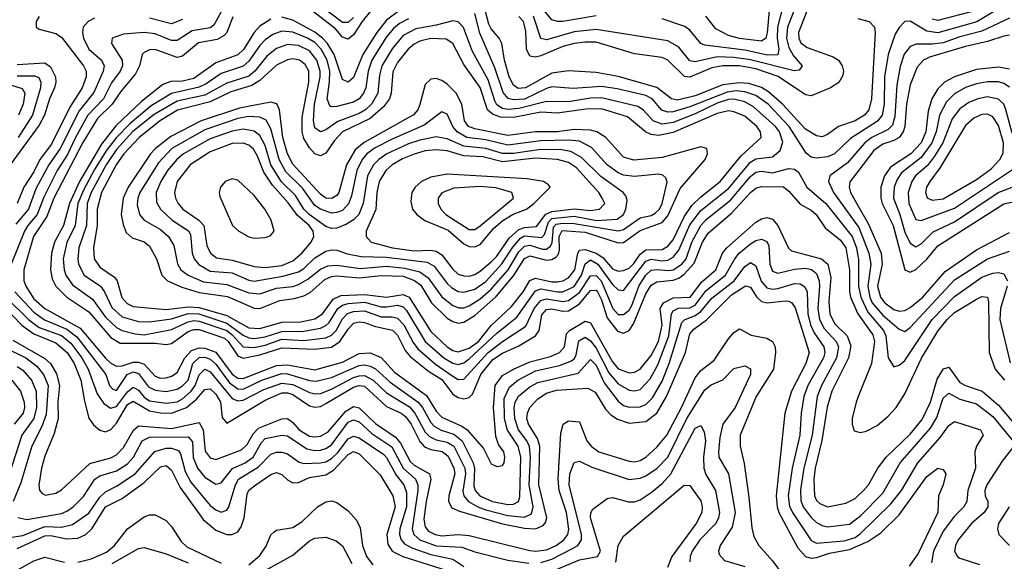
# Model space of a CAD drawing. Header units: inches. Extents: x 501365 to 657855, y 482276 to 547543.
# Tile 324 of 656: x 606959 to 610531, y 487573 to 489537. Entities that reach past the tile are written whole.
import ezdxf

# ---------------------------------------------------------------- set-up
doc = ezdxf.new("R2010")
doc.units = ezdxf.units.IN
doc.header["$MEASUREMENT"] = 0
doc.layers.add('A6408', color=7, linetype='Continuous')
doc.layers.add('A6418', color=7, linetype='Continuous')

msp = doc.modelspace()

# ---------------------------------------------------------------- linework, layer by layer
at = {"layer": 'A6408', "color": 5}
for points, elevation in [([(610000, 489175.7), (609990, 489169.7), (609930, 489149.9), (609890, 489120.4), (609870, 489112.5), (609850, 489115.1), (609810, 489139.7), (609726.7, 489230), (609675.7, 489275.7), (609650, 489291), (609604.9, 489304.9), (609570, 489308), (609510, 489301.1), (609410, 489260.1), (609345.4, 489245.4), (609323.6, 489250), (609270, 489290.6), (609130, 489330.9), (609050, 489344.8), (608950, 489351.3), (608890, 489342.6), (608794.2, 489290), (608767.8, 489287.8), (608750, 489299.9), (608735, 489330), (608718.2, 489390), (608708.7, 489450), (608698.9, 489470), (608670, 489503.3), (608660.9, 489520.9), (608631.6, 489631.6)], 2520), ([(607703.5, 489590), (607663.3, 489516.7), (607650, 489507.7), (607584.1, 489495.9), (607530, 489461.9), (607510, 489461.2), (607450, 489485.4), (607410, 489490.2), (607335.7, 489484.3), (607294.4, 489470), (607292.2, 489450), (607330.7, 489390), (607331.9, 489370), (607323.8, 489350), (607292.4, 489307.6), (607262.5, 489250), (607206.5, 489190), (607160.8, 489110), (607132.1, 489047.9), (607094.8, 488990), (607046.7, 488893.3), (607022.7, 488830), (606987.7, 488790), (606976.1, 488770), (606928.1, 488650)], 2460), ([(608267.1, 489612.9), (608200.9, 489530), (608170, 489481.7), (608150, 489465.6), (608130, 489473.1), (608104, 489504), (608024.9, 489564.9)], 2480), ([(608170, 489544.6), (608150, 489526.6), (608130, 489527.2), (608060, 489580)], 2460), ([(609823.1, 489590), (609784.4, 489490), (609785.5, 489470), (609793.3, 489453.3), (609816, 489436), (609910, 489402.6), (609929.5, 489390), (609943.3, 489370), (609948, 489350), (609945.5, 489334.5), (609930.9, 489309.1), (609900.2, 489290), (609830, 489260.5), (609810, 489264.2), (609711.1, 489331.1), (609630, 489358.1), (609570, 489369.4), (609510, 489369.5), (609470, 489361.9), (609390, 489328.4), (609371.1, 489331.1), (609310, 489389.5), (609290, 489399.4), (609190, 489412.9), (609050, 489455), (609010, 489455.9), (608970, 489450.6), (608930, 489439.6), (608850, 489406.2), (608830, 489401), (608810, 489404.4), (608797.6, 489430), (608795.1, 489495.1), (608786.3, 489530), (608770, 489547.8)], 2480), ([(609776.2, 489590), (609744.7, 489510), (609741.5, 489470), (609750, 489435.4), (609765.8, 489405.8), (609798, 489370), (609786.8, 489353.2), (609768.8, 489351.2), (609610.8, 489390.8), (609550, 489400.3), (609490, 489401.9), (609410, 489384), (609390, 489387.4), (609350, 489437.6), (609310, 489459.6), (609050, 489501.5), (608970, 489492.7), (608870, 489463.7), (608850, 489468.1), (608823.5, 489550)], 2460), ([(609050, 489551.3), (608930, 489530.2), (608909.6, 489529.7), (608890, 489536.7), (608846.1, 489590)], 2440), ([(609728.6, 489590), (609708.2, 489510), (609707.6, 489470), (609713.7, 489430), (609710, 489409.4), (609671.7, 489408.3), (609590, 489426), (609444.8, 489444.8), (609430, 489450.4), (609390, 489498.3), (609371.7, 489511.7), (609290, 489539.9)], 2440), ([(607030, 489548.4), (607018, 489530), (607019.1, 489510), (607030, 489502.2), (607090, 489486.7), (607110, 489472.9), (607190.8, 489370), (607200.4, 489350), (607199.9, 489330), (607185.4, 489290), (607140.1, 489219.9), (607074.2, 489085.8), (607031.7, 489030), (607010, 488984.8), (606973.2, 488930), (606949.1, 488870)], 2420), ([(607732.5, 489547.5), (607710.8, 489490), (607700.8, 489479.2), (607674.7, 489465.3), (607607.2, 489452.8), (607550, 489404.4), (607530, 489399.8), (607450, 489429), (607430, 489428), (607410, 489417.9), (607403.4, 489410), (607393.2, 489370), (607379.4, 489340.6), (607324.8, 489275.2), (607294.1, 489230), (607241.2, 489178.9), (607188.3, 489091.8), (607083.1, 488890), (607057.2, 488822.8), (607008.6, 488750), (606973.3, 488630), (606974.2, 488590), (606980.8, 488570), (607010, 488525.1), (607050, 488489.4), (607177.7, 488417.7), (607270, 488308.8), (607290, 488291), (607310, 488280.5), (607330, 488282.1), (607370, 488295), (607390, 488295.1), (607410, 488287.2), (607450, 488244.1), (607470, 488236.9), (607490, 488238.2), (607510, 488243.6), (607530, 488256.8), (607557.9, 488310), (607582.6, 488337.4), (607610, 488347.3), (607630, 488345.9), (607670, 488331.5), (607730, 488250.8), (607750, 488237.1), (607770, 488235.1), (607890, 488282.6), (607930, 488284.6), (608030, 488267), (608130, 488294.4), (608190, 488326.1), (608230, 488329.1), (608270, 488312.3), (608318.7, 488258.7), (608434.5, 488174.5), (608470, 488116.9), (608490, 488094.8), (608562.9, 488062.9), (608581.8, 488050), (608641.6, 487981.6), (608670, 487925.8), (608690, 487916.1), (608710, 487919.6), (608716.8, 487930), (608719.1, 487950), (608715, 487970), (608695.8, 487995.8), (608685.8, 488025.8), (608677.9, 488130), (608684.3, 488210), (608710, 488246.2), (608750, 488269.8), (608810, 488295.7), (608885, 488315), (608917.9, 488330), (608935.4, 488350), (608942.3, 488397.7), (608953.5, 488410), (609010, 488443.6), (609030, 488436.9), (609110, 488295.9), (609130, 488270.4), (609170, 488256.6), (609190, 488258.5), (609210, 488269.7), (609250, 488318.8), (609276.7, 488370), (609289.6, 488429.6), (609282.8, 488490), (609294.2, 488510), (609330, 488528), (609391.6, 488530), (609433.8, 488586.2), (609484.5, 488630), (609509.2, 488690), (609525.1, 488710), (609630, 488802.5), (609650, 488814.4), (609670, 488819.5), (609690, 488813.4), (609709.7, 488790), (609747.9, 488707.9), (609758.7, 488698.7), (609867.5, 488670), (609890.4, 488650.4), (609901.5, 488601.5), (609894.9, 488514.9), (609897.9, 488470), (609915.3, 488435.3), (609960.7, 488390), (609974.4, 488354.4), (609965.8, 488310), (609905.3, 488190), (609888.4, 488131.6), (609869.4, 488010.6), (609845.2, 487910), (609839.9, 487870), (609842.7, 487810), (609850, 487793.6), (609862.1, 487782.1), (609890, 487769.7), (609956.8, 487783.2), (609990, 487801), (610000, 487810.4)], 2480), ([(608336.9, 489570), (608290, 489535), (608255, 489490), (608204.2, 489410), (608170, 489327), (608150, 489309.9), (608130, 489320.2), (608099.2, 489410), (608075.3, 489450), (608057, 489470), (608030, 489491.3), (607950, 489534.8), (607910, 489545.9)], 2520), ([(610000, 489123.1), (609973.6, 489106.4), (609914.8, 489050), (609890, 489039.5), (609850, 489034.9), (609830, 489038.5), (609812.8, 489052.8), (609750.2, 489150), (609674.9, 489230), (609630, 489261.6), (609590, 489275.8), (609558.4, 489278.4), (609525.4, 489274.5), (609390, 489220.9), (609330, 489202.1), (609310, 489201), (609288.8, 489208.8), (609253.4, 489250), (609230, 489261.6), (609126.4, 489286.4), (609070, 489294.8), (608966.8, 489286.8), (608890, 489293), (608870, 489287.5), (608790, 489248.3), (608750, 489246), (608730.9, 489250.9), (608712.9, 489272.9), (608682.6, 489362.6), (608627.7, 489487.7), (608610, 489558.9)], 2540), ([(609677.9, 489570), (609671.3, 489488.7), (609665.8, 489470), (609650, 489459.3), (609570, 489468.6), (609530, 489479.7), (609484.1, 489504.1), (609447.8, 489550)], 2420), ([(607230, 489541.8), (607206.7, 489530), (607189.6, 489510), (607186.2, 489490), (607190.1, 489470), (607210.1, 489430), (607255.7, 489390), (607265.1, 489370), (607261.1, 489350), (607227.5, 489272.5), (607174.3, 489205.7), (607105.7, 489070), (607064.5, 489010), (607017.1, 488922.9), (606990.7, 488850), (606945.1, 488794.9)], 2440), ([(607870, 489538.6), (607830, 489513), (607809.7, 489490.3), (607771.3, 489428.7), (607750, 489409.2), (607670, 489380.1), (607590, 489323.6), (607550, 489314.4), (607507.2, 489312.8), (607478, 489302), (607400.2, 489239.8), (607308, 489152), (607255, 489085), (607175.8, 488950), (607138.9, 488870), (607118, 488790), (607085.3, 488730), (607074, 488690), (607070.3, 488630.3), (607077.1, 488597.1), (607090.1, 488570), (607130, 488530.3), (607210, 488477.2), (607290, 488384.9), (607323.6, 488363.6), (607450, 488363.8), (607490, 488358.8), (607510, 488362.6), (607570, 488406.1), (607590, 488413.7), (607610, 488413.2), (607701.5, 488381.5), (607714.9, 488370), (607750, 488317.3), (607770, 488309.9), (607830, 488321.6), (607910, 488346.7), (608030, 488341.6), (608090, 488349.3), (608120.3, 488370), (608150, 488414.9), (608170, 488436.3), (608190, 488441.6), (608210, 488438.4), (608250, 488424), (608311.3, 488411.3), (608330, 488392.6), (608357.7, 488337.7), (608375.7, 488315.7), (608442.1, 488262.2), (608490, 488232.4), (608530, 488178.9), (608550, 488166.7), (608570, 488162.2), (608590, 488166.2), (608601.2, 488178.8), (608632.2, 488250), (608675.4, 488304.6), (608710, 488327.9), (608770, 488354.5), (608830, 488390.1), (608843.1, 488410), (608853.8, 488466.2), (608870, 488485.3), (608890, 488488.5), (608930, 488479.7), (608950, 488481.6), (608990, 488506.8), (609030, 488554.2), (609050, 488556.1), (609054.7, 488550), (609070, 488520.7), (609090, 488455.1), (609127.4, 488407.4), (609150, 488399.6), (609169.9, 488410), (609185.9, 488434.1), (609230, 488542.4), (609250, 488574.1), (609270, 488585.8), (609330, 488592), (609350, 488599.2), (609370, 488614.5), (609405.9, 488654.1), (609436.6, 488730), (609456.9, 488763.1), (609543.2, 488836.8), (609610, 488910.1), (609630, 488926.2), (609650, 488931.5), (609730, 488930.4), (609750, 488915.3), (609790, 488868.2), (609830, 488846.1), (609849.1, 488830), (609881.7, 488781.7), (609937.4, 488737.4), (609956.8, 488710), (609969.4, 488630), (609969.7, 488550), (609973.7, 488530), (609999.9, 488470)], 2520), ([(608370, 489539.6), (608337.1, 489522.9), (608315, 489505), (608290, 489474.5), (608236.9, 489390), (608223.1, 489350), (608214.3, 489290), (608206.3, 489270), (608190.7, 489249.3), (608170, 489237.7), (608110, 489221.8), (608090, 489220.3), (608083.9, 489223.9), (608074.9, 489250), (608083.1, 489310), (608083.5, 489350), (608074, 489390), (608053, 489430), (608030, 489453.8), (608003.5, 489470), (607950, 489491.4), (607910, 489495.7), (607876.8, 489483.2), (607850, 489463.9), (607830, 489443), (607790, 489386.4), (607770, 489368.7), (607690, 489342.1), (607635.5, 489304.5), (607610, 489292.7), (607510, 489269.2), (607436.1, 489223.9), (607360.1, 489159.9), (607310, 489109.7), (607274.7, 489065.3), (607230, 488993.5), (607190, 488918.9), (607170, 488870), (607160.3, 488790), (607130, 488728.6), (607116.7, 488670), (607120.3, 488630), (607126.7, 488610), (607150, 488575), (607223.5, 488523.5), (607270, 488458.1), (607310, 488420.2), (607330, 488410), (607377.5, 488397.5), (607410, 488394.4), (607510, 488413), (607570, 488441.5), (607590, 488446), (607610, 488443.4), (607710, 488409.1), (607730, 488394.1), (607770, 488351), (607807.8, 488347.8), (607850, 488356.6), (607910, 488377.7), (607990, 488373.5), (608070, 488382.8), (608090, 488392.6), (608106.6, 488410), (608130, 488452), (608148.3, 488471.7), (608170, 488479.2), (608210, 488480.7), (608270, 488459.4), (608310, 488459.4), (608330, 488454.5), (608352.7, 488430), (608386, 488366), (608403, 488343), (608467.9, 488287.9), (608530, 488243.8), (608550, 488231.6), (608570, 488233), (608658.9, 488330), (608710, 488370), (608794.6, 488425.4), (608825.9, 488490), (608850, 488518.9), (608870, 488524.8), (608930, 488514.8), (608950, 488518.9), (608990, 488547.3), (609030, 488607.7), (609050, 488608.8), (609068, 488590), (609110.7, 488490), (609130, 488468.2), (609150, 488467.9), (609170, 488483.6), (609180.4, 488500.3), (609206.7, 488573.3), (609230, 488610.8), (609250, 488628), (609270, 488630.9), (609313.3, 488626.7), (609330, 488630.2), (609361.1, 488650), (609377.3, 488670), (609397.3, 488730), (609430, 488790.6), (609450, 488812.4), (609537.6, 488882.4), (609610, 488967.8), (609630, 488983.8), (609650, 488987.6), (609690, 488981.1), (609750, 488997.2), (609770, 488994.4), (609784, 488984), (609814.5, 488930), (609884, 488870), (609979.6, 488750), (609994.4, 488710), (610000, 488679.2)], 2540), ([(607550, 489537.9), (607510, 489522.1), (607430, 489542.6)], 2440), ([(606950, 489374), (607050, 489380.2), (607070, 489365.5), (607088.9, 489330), (607090.4, 489310), (607085, 489290), (607066.4, 489250), (607049.2, 489190), (607030, 489153.8), (606901.2, 488978.8)], 2380), ([(606950, 489333.5), (607013.8, 489333.8), (607027.7, 489327.7), (607036, 489310), (607034.1, 489290), (607005.8, 489190), (606952.9, 489110)], 2360), ([(606890, 489311.5), (606967.4, 489287.4), (606977.8, 489270), (606971.5, 489230), (606954.9, 489190)], 2340), ([(610000, 489061.6), (609962, 489018), (609898.1, 488970), (609893.5, 488950), (609911.5, 488910), (610000, 488788.1)], 2560), ([(610000, 488986.7), (609971.3, 488948.7), (609968, 488930), (609973, 488910), (610000, 488862.9)], 2580), ([(606941.2, 488550), (607010, 488476), (607048.8, 488448.8), (607130, 488414.5), (607166.4, 488386.4), (607270.9, 488250), (607284.2, 488210), (607296.4, 488196.4), (607310, 488191.9), (607348.9, 488250), (607370, 488259.4), (607390, 488253.3), (607425.9, 488205.9), (607450, 488192.8), (607490, 488188.5), (607530, 488196.4), (607550, 488208.6), (607569.5, 488230), (607586.5, 488290), (607610, 488311.9), (607630, 488313), (607650, 488305.7), (607670, 488287.8), (607720, 488220), (607750, 488197.9), (607770, 488197.2), (607837.7, 488230), (607910, 488253.6), (607930, 488252.6), (608010, 488228.1), (608034, 488226), (608090, 488239.5), (608190, 488283), (608210, 488285.2), (608230, 488280.4), (608250.2, 488270.2), (608302.7, 488222.7), (608404, 488150), (608420, 488130), (608450, 488075.8), (608463, 488063), (608488.3, 488048.3), (608534.3, 488034.3), (608564.5, 488010), (608604.6, 487930), (608608.7, 487908.7), (608606.8, 487846.8), (608611.7, 487830), (608628.2, 487810), (608674.2, 487790), (608730, 487778.4), (608750, 487779.3), (608768.4, 487790), (608773.1, 487806.9), (608776.6, 487950), (608766.9, 487990), (608728.8, 488048.8), (608718.1, 488090), (608717.1, 488162.9), (608735.7, 488204.4), (608766, 488230), (608830, 488263.7), (608916.9, 488283.1), (608960.6, 488299.4), (608972, 488308), (608978.4, 488321.6), (608987.4, 488372.6), (609010, 488385.1), (609030, 488372), (609050, 488345.6), (609096, 488256), (609130, 488215.8), (609170, 488193.9), (609190, 488190.4), (609210, 488195.9), (609245.8, 488234.2), (609274.6, 488285.4), (609313.7, 488390), (609324, 488470), (609330, 488480.9), (609349.3, 488490.7), (609390, 488492.1), (609410, 488501.4), (609450, 488554.8), (609519.7, 488610), (609553, 488670), (609569.5, 488690.5), (609610, 488724.5), (609630, 488736.4), (609650, 488741.5), (609670, 488732.7), (609677.3, 488717.3), (609680.8, 488650), (609690, 488624.6), (609710, 488617.7), (609770, 488632.4), (609810, 488635.8), (609831.2, 488631.2), (609850, 488616.5), (609859.7, 488590), (609861.2, 488570), (609854.6, 488490), (609860.3, 488450), (609877.1, 488417.1), (609920.9, 488370), (609929.3, 488350), (609922, 488310), (609867.5, 488210), (609851.9, 488170), (609834, 488030), (609803.9, 487910), (609791.6, 487831.6), (609793, 487793), (609801.6, 487770), (609830, 487731.6), (609850, 487713.6), (609870, 487702.4), (609890, 487697.9), (609970, 487707.2), (610000, 487729.8)], 2460), ([(606908.5, 488530), (606990.3, 488450), (607030, 488421), (607110, 488391.4), (607143.9, 488363.9), (607184.2, 488310), (607207.5, 488270), (607239.8, 488179.8), (607264.4, 488144.4), (607288.1, 488128.1), (607310, 488134.6), (607350, 488187.3), (607370, 488203.8), (607390, 488193.1), (607410, 488168.1), (607430, 488154.8), (607490, 488146.3), (607530, 488151.6), (607550, 488161.9), (607581.3, 488190), (607595.1, 488210), (607610, 488248.7), (607630, 488269.1), (607650, 488259.5), (607730, 488163), (607750, 488154.7), (607770, 488156.9), (607844, 488196), (607910, 488219.3), (607950, 488214), (608010, 488185.1), (608030, 488180.4), (608050, 488181.7), (608090, 488197.2), (608170, 488239.3), (608190, 488245.8), (608210, 488246), (608241.3, 488230), (608290, 488183.5), (608372.6, 488132.6), (608392.8, 488110), (608430, 488040.9), (608445.5, 488025.5), (608470, 488013.6), (608510, 488005.1), (608533.5, 487990), (608573.4, 487910), (608575.7, 487890), (608566.7, 487826.7), (608570.1, 487810), (608586.6, 487790), (608621, 487770), (608650, 487759.4), (608730, 487738.8), (608790, 487733.2), (608815.3, 487744.7), (608822.2, 487770), (608807, 487850), (608812.5, 487950), (608809, 487989), (608799.3, 488010), (608768.7, 488050), (608754.7, 488090), (608752.5, 488130), (608756.8, 488150), (608769, 488171), (608810, 488205.1), (608839.1, 488220.9), (608984.5, 488255.5), (609030, 488304.8), (609050, 488283.4), (609079.4, 488219.4), (609130, 488153.9), (609150, 488138), (609170, 488131.3), (609210, 488133.1), (609230, 488140.9), (609254.4, 488165.6), (609290, 488226.4), (609315.4, 488290), (609361.8, 488438.2), (609371.4, 488448.6), (609410, 488464.2), (609430, 488478.3), (609470, 488526.5), (609550.7, 488589.3), (609590, 488642.3), (609610, 488656.2), (609630, 488644.6), (609648.7, 488588.7), (609670, 488564), (609690, 488559.2), (609710, 488561.9), (609770, 488579.8), (609790, 488578.9), (609808, 488568), (609815.5, 488550), (609817.9, 488470), (609828.4, 488430), (609841.6, 488401.6), (609876.4, 488350), (609879.9, 488330), (609875.3, 488310), (609818.8, 488210), (609803.4, 488170), (609793.9, 488110), (609789.2, 488030), (609761.7, 487910), (609746.8, 487810), (609752.4, 487772.4), (609762.2, 487750), (609830, 487648.6), (609850, 487638.2), (609950, 487646.6), (609990, 487659.3), (610000, 487666.4)], 2440), ([(606867.3, 488530), (606968.3, 488428.3), (607010, 488397.3), (607090, 488364.8), (607131, 488330), (607156.7, 488290), (607181, 488230), (607193.7, 488153.7), (607210, 488091.3), (607227.1, 488067.1), (607250, 488048.2), (607270, 488042.4), (607290, 488050.1), (607310, 488073.3), (607350, 488140.8), (607370, 488152.9), (607430, 488118.5), (607470, 488111), (607510, 488110.4), (607564.5, 488130), (607599.9, 488160.1), (607630, 488195.8), (607650, 488198.5), (607670, 488179.2), (607687.6, 488150), (607693.8, 488093.8), (607710, 488073.5), (607850, 488157.5), (607910, 488183.2), (607930, 488183.5), (607950, 488177), (608010, 488136.3), (608030, 488131.1), (608050, 488134.4), (608070, 488144.6), (608170, 488204.1), (608190, 488209.7), (608210, 488207.5), (608290, 488134.4), (608343.3, 488110), (608358.3, 488098.3), (608379.4, 488070), (608410, 488006.8), (608427.6, 487987.6), (608450, 487977.7), (608491.3, 487971.3), (608513.9, 487953.9), (608534.2, 487910), (608537.5, 487890), (608515.5, 487810), (608514.8, 487790), (608526.7, 487766.7), (608554.1, 487754.1), (608710, 487708.7), (608790, 487692.8), (608830, 487690.8), (608857.6, 487702.4), (608866.9, 487713.1), (608871.2, 487730), (608841.9, 487850), (608845.5, 487990), (608837.5, 488017.5), (608804.6, 488070), (608799.3, 488090), (608800.7, 488110), (608809.6, 488130), (608838.5, 488161.5), (608870, 488182.1), (608906.4, 488193.6), (609020.5, 488200.5), (609046.2, 488186.2), (609084.5, 488124.5), (609104, 488104), (609127.9, 488087.9), (609170, 488074), (609230, 488079.9), (609270, 488109.5), (609305.8, 488170), (609374.8, 488330), (609390, 488397.5), (609405.1, 488414.9), (609451.3, 488448.7), (609541, 488539), (609591.7, 488571.7), (609610, 488567.2), (609632.3, 488532.3), (609650, 488515.4), (609670.6, 488510.6), (609737.3, 488517.3), (609750, 488516.5), (609760.4, 488510), (609772.3, 488492.3), (609823.5, 488330), (609810.6, 488290.6), (609759.5, 488190), (609735.4, 488110), (609702.9, 487810), (609706.8, 487770), (609713.3, 487750), (609781.6, 487621.6), (609810, 487589.8), (609830, 487584.2), (609850, 487586), (609897.2, 487602.8), (609970, 487615.8), (610000, 487628.9)], 2420), ([(606934.1, 488374.1), (607050, 488308), (607070.6, 488290), (607092.6, 488252.6), (607103.4, 488210), (607097, 488150), (607098.1, 488090), (607083.9, 488036.1), (607050, 487953.5), (607037.7, 487910), (607028.7, 487848.7), (607030.1, 487830.1), (607039.5, 487819.5), (607052.9, 487812.9), (607090, 487819.6), (607110, 487831.3), (607212.9, 487927.1), (607290, 487948.2), (607310, 487959), (607335.2, 487984.8), (607371.3, 488048.7), (607390, 488064.3), (607510, 488054.6), (607610, 488075.5), (607624.7, 488050), (607631.8, 487971.9), (607650, 487947.4), (607670, 487941.4), (607763.6, 487976.4), (607784.2, 487995.8), (607805.5, 488034.5), (607824.8, 488055.2), (607910, 488089.8), (607931, 488090), (607950, 488076.4), (607972.3, 488050), (608010, 488027.1), (608030, 488023.6), (608050, 488026.4), (608077.7, 488042.3), (608142.5, 488117.5), (608170, 488134.3), (608190, 488129.8), (608250, 488073), (608322.6, 488022.6), (608340.6, 488000.6), (608375.1, 487935.1), (608390, 487921.4), (608445.3, 487890), (608450.7, 487870), (608433.5, 487790), (608425.2, 487725.2), (608430, 487697.2), (608442.4, 487682.4), (608465.8, 487670), (608490, 487665.6), (608550, 487669.8), (608590, 487666.2), (608810, 487611.9), (608830, 487609.2), (608870, 487614.2), (608904.8, 487630), (608932.9, 487650), (608947.6, 487670), (608950.9, 487689), (608942.4, 487750), (608916.5, 487830), (608912.5, 487870), (608922.7, 488037.3), (608930.5, 488070), (608950, 488081.7), (608990, 488077.9), (609016.8, 488010), (609032.7, 487990), (609060.1, 487970), (609170, 487935.3), (609190, 487933.8), (609210, 487938.4), (609230.4, 487950), (609270, 487986.4), (609306.4, 488030), (609360, 488130), (609410, 488238.2), (609430, 488264.1), (609478.3, 488301.7), (609530, 488379.1), (609550, 488402), (609570, 488415.9), (609612.9, 488392.9), (609670, 488381.8), (609690, 488370.1), (609699.3, 488350), (609701.2, 488330), (609693.6, 488270), (609631.4, 488170), (609573.2, 488030), (609573.2, 487990), (609587, 487927), (609604.7, 487804.7), (609614.6, 487694.6), (609622.4, 487662.4), (609640.6, 487630), (609690, 487575), (609725.6, 487525.6)], 2380), ([(606907.2, 488347.2), (606981.5, 488310), (607020.4, 488280.4), (607045.7, 488250), (607062, 488210), (607054.9, 488105.1), (607038.9, 488061.1), (607003.1, 487990), (606962.7, 487857.3), (606934.8, 487790)], 2360), ([(606950, 488279.4), (606970, 488265.9), (607001.2, 488230), (607018.1, 488190), (607020, 488130), (607010.2, 488090), (606966.7, 488030), (606908, 487850)], 2340), ([(608850, 487568.7), (608890, 487580.5), (608962.5, 487617.5), (608983.3, 487630), (608997, 487650), (608997.1, 487670), (608952.5, 487850), (608955.4, 487890), (608970, 487931.1), (608990, 487935.7), (609034.4, 487914.4), (609170, 487869.3), (609210, 487873.6), (609230, 487882.2), (609272, 487910), (609310, 487950.5), (609378.9, 488090), (609445.2, 488194.8), (609467.7, 488212.3), (609509.4, 488230.6), (609550, 488271.3), (609590, 488282), (609610, 488270.3), (609610.1, 488250), (609555.2, 488130), (609510.5, 488070), (609498.9, 488021.1), (609493.7, 487970), (609496, 487950), (609530.1, 487890), (609555.1, 487750), (609543.9, 487696.1), (609500.1, 487630), (609493.7, 487610), (609496.8, 487596.8), (609515.9, 487575.9), (609590, 487553.9)], 2360), ([(606930, 488229.2), (606961.9, 488190), (606974.4, 488150), (606976.2, 488130), (606971.9, 488110), (606939.2, 488070)], 2320), ([(610000, 488166.6), (609993.3, 488150), (609979.4, 488090), (609978.8, 488070), (609986.1, 488046), (610000, 488042.4)], 2520), ([(606951.5, 487731.5), (606984.5, 487724.5), (607110, 487746.2), (607130, 487754.5), (607152.5, 487770), (607190, 487807.6), (607231.9, 487870), (607250, 487882.8), (607310, 487900.5), (607350, 487926.6), (607371.2, 487950), (607403.7, 488010), (607430, 488022.4), (607570, 488024.1), (607585.8, 488005.8), (607588.6, 487948.6), (607603.6, 487910), (607630, 487877.5), (607670, 487851.9), (607690, 487857.3), (607730.5, 487909.5), (607777, 487930), (607805.5, 487950), (607836.5, 488003.5), (607850, 488017.6), (607910, 488030.4), (607930, 488027.3), (608000.6, 487980.6), (608030, 487974.3), (608050, 487976.1), (608070, 487982.3), (608090, 487995.5), (608150, 488076.8), (608170, 488086.3), (608190, 488078.3), (608236.3, 488036.3), (608308.4, 487988.4), (608350.7, 487910.7), (608395.4, 487870), (608403.8, 487850), (608403.5, 487830), (608382.5, 487690), (608388.9, 487670), (608410, 487651.1), (608470, 487628.4), (608563.4, 487623.4), (608610, 487607.1), (608730, 487577.4), (608806.4, 487566.4)], 2360), ([(608885.8, 487534.2), (608990, 487577.8), (609055.4, 487590), (609066.6, 487610), (609029.9, 487730), (609031.2, 487748.8), (609038.1, 487761.9), (609090, 487800.6), (609110, 487803.5), (609168.2, 487788.2), (609190, 487788.5), (609210, 487795.4), (609250, 487821.7), (609290, 487854.9), (609321.5, 487890), (609410, 488055.8), (609430, 488065.4), (609442, 488042), (609447, 488010), (609439.7, 487950), (609440.6, 487910), (609447.9, 487887.9), (609483, 487830), (609497.7, 487750), (609494.5, 487730), (609484.5, 487710), (609426, 487650), (609399, 487610), (609391.4, 487590), (609390.6, 487570.6)], 2340), ([(606930, 487659.9), (606970, 487666.4), (607050, 487698.6), (607110, 487696.4), (607150, 487706), (607210, 487747.8), (607250, 487805.2), (607270, 487824.7), (607310, 487844.8), (607377.9, 487890), (607449.2, 487970.8), (607490, 487982.5), (607510, 487983.1), (607534.8, 487974.8), (607542.5, 487962.5), (607558.8, 487898.8), (607579.7, 487859.7), (607650, 487774.9), (607670, 487759.1), (607690, 487751.3), (607710, 487758.3), (607717.5, 487770), (607742.1, 487850), (607753, 487870), (607824.9, 487915.1), (607870, 487961.4), (607890, 487968.5), (607910, 487968.8), (607930, 487962.7), (607972.3, 487932.3), (607990, 487927.7), (608050.5, 487929.5), (608070, 487933.9), (608090, 487945.4), (608112.9, 487967.1), (608150, 488017.4), (608170, 488026.4), (608190, 488020.2), (608279.6, 487959.6), (608290, 487949.2), (608325.1, 487885.1), (608353, 487850), (608362, 487822), (608361.7, 487770), (608338.1, 487690), (608336.5, 487670), (608342.5, 487650), (608355.5, 487635.5), (608381.3, 487621.3), (608450, 487596.8), (608530, 487581), (608570, 487554.1)], 2340), ([(606950, 487618.8), (607050, 487664.5), (607070, 487665.8), (607130, 487654.1), (607170, 487656.5), (607198.3, 487670), (607220.6, 487690), (607270, 487770.1), (607330, 487800.1), (607410, 487858.5), (607470, 487915.4), (607490, 487920.3), (607510, 487903.3), (607540.5, 487840.5), (607624.4, 487724.4), (607670, 487685.8), (607710, 487669.8), (607730, 487670.1), (607750, 487680.1), (607762.5, 487697.5), (607773.4, 487730), (607784.1, 487815.9), (607790, 487830.6), (607815.3, 487850), (607870, 487887.3), (607890, 487894.5), (607910, 487887.8), (607930, 487868.4), (607950, 487857.4), (607970, 487858.9), (608010, 487876.7), (608070, 487886.3), (608097.1, 487903), (608150, 487960.5), (608170, 487970.3), (608190, 487962.7), (608266.5, 487886.5), (608313.2, 487810), (608321, 487770), (608290.9, 487670), (608294.8, 487634.8), (608310.8, 487610), (608349.5, 487590), (608510, 487539.1)], 2320), ([(609121.6, 487570), (609130, 487630.4), (609150, 487664.2), (609370, 487849.2), (609390, 487848.1), (609430, 487792.3), (609434.9, 487770), (609433.4, 487750), (609412.8, 487710), (609324.4, 487590), (609309.5, 487550)], 2320), ([(607790, 487559.8), (607830, 487594.2), (607852.5, 487627.5), (607870, 487668.7), (607881.1, 487678.9), (607890, 487685.1), (607950, 487695.5), (607983.1, 487716.9), (608039.2, 487770), (608070, 487788.2), (608091.4, 487791.4), (608110, 487785.6), (608150, 487756.3), (608181.4, 487721.4), (608194.2, 487694.2), (608202.7, 487630), (608216.5, 487590), (608239.8, 487559.8)], 2280), ([(607170, 487569.8), (607218, 487582), (607273.9, 487606.1), (607302.7, 487630), (607350.4, 487690), (607410, 487734.2), (607430, 487741.2), (607450, 487740.8), (607490, 487720.1), (607510, 487698.6), (607544.5, 487644.5), (607565.4, 487625.4), (607690, 487566)], 2280), ([(607850, 487539.7), (607950, 487594.5), (608010, 487646.7), (608030, 487657.2), (608070, 487660.5), (608106.9, 487646.9), (608130, 487628.3), (608164.3, 487564.3)], 2260), ([(607294.8, 487565.2), (607390, 487619.3), (607410, 487623.3), (607490, 487600.1), (607570, 487567.7)], 2260), ([(606950, 487540.3), (607010, 487574), (607050, 487587.7), (607120.9, 487570)], 2280)]:
    msp.add_lwpolyline(points, dxfattribs=dict(at, elevation=elevation))
for points, elevation in [([(608530, 489532.4), (608470, 489516.5), (608395.8, 489504.2), (608350, 489478.9), (608310, 489430.7), (608272.6, 489370), (608264, 489336), (608257.9, 489270), (608234.7, 489230), (608213.4, 489210), (608190, 489196.5), (608112.5, 489167.5), (608070, 489137.6), (608050, 489130.4), (608030, 489144.3), (608024.7, 489170), (608028.4, 489230), (608049.2, 489330), (608049, 489350), (608037.4, 489390), (608010, 489424.1), (607970, 489443.4), (607930, 489446.9), (607890, 489432.5), (607855.3, 489404.7), (607812.3, 489350), (607790, 489331.8), (607710, 489306.8), (607630, 489263.7), (607530, 489241.3), (607447, 489193), (607369.2, 489130.8), (607310, 489066.3), (607272.7, 489010), (607218, 488910), (607203.8, 488870), (607200.8, 488790), (607173.2, 488710), (607169.2, 488670), (607172.2, 488650), (607192.1, 488610), (607251.8, 488570), (607266.3, 488550), (607293.2, 488493.2), (607330, 488459.8), (607390, 488442.2), (607430, 488441.6), (607510, 488452.1), (607570, 488471.3), (607608.7, 488470), (607710, 488436.5), (607770, 488392.5), (607790, 488383.1), (607810, 488380.6), (607850, 488386.5), (607910, 488406.6), (607990, 488407.1), (608050, 488418.4), (608070, 488427.3), (608081.7, 488438.3), (608113, 488490), (608130, 488501.8), (608150, 488507.6), (608210, 488512.5), (608270, 488496.1), (608290, 488495), (608330, 488501.4), (608350, 488495.7), (608361.8, 488481.8), (608429.9, 488369.9), (608497.4, 488310), (608530, 488291.8), (608550, 488286.8), (608570, 488292.7), (608590, 488307.1), (608690, 488399.7), (608762, 488458), (608830, 488554.1), (608850, 488560.4), (608910, 488549.5), (608930, 488550.2), (608970, 488569.8), (608997.6, 488610), (609010, 488651.3), (609030, 488666.1), (609056.8, 488650), (609110, 488576), (609130, 488557.2), (609150, 488554.8), (609230, 488660.7), (609250, 488667.9), (609290, 488662.4), (609310, 488664.4), (609330, 488675.1), (609350, 488700.8), (609390, 488793.4), (609430, 488845.1), (609530, 488925.2), (609610, 489020.6), (609630, 489032.2), (609690, 489039.9), (609717.7, 489062.3), (609727.5, 489092.5), (609715.4, 489130), (609701.2, 489150), (609621.4, 489221.4), (609590, 489238.7), (609550, 489249.2), (609530, 489247.6), (609490, 489234.7), (609410, 489195.1), (609330, 489164.5), (609290, 489158.3), (609257.5, 489170), (609221.1, 489210), (609202.1, 489222.1), (609070, 489253.4), (609030, 489252), (608950, 489238.4), (608870, 489240.7), (608770, 489215.1), (608730, 489210.7), (608710, 489214.7), (608690, 489228.4), (608682.6, 489242.6), (608658.3, 489318.3), (608601.5, 489421.5), (608568.7, 489508.7), (608550, 489529.4)], 2560), ([(608450, 489468.6), (608410, 489459.1), (608390, 489448.6), (608368.7, 489430), (608330, 489381.8), (608312.5, 489347.5), (608306.1, 489270), (608300.3, 489250), (608278.8, 489221.2), (608230, 489178.7), (608130.3, 489129.7), (608101.2, 489098.8), (608070, 489053.3), (608054.9, 489045.1), (608050, 489042.9), (608030, 489050.3), (608010, 489071.9), (607990, 489105.9), (607983.1, 489130), (607983.3, 489183.3), (608007.8, 489310), (608007.7, 489350), (607994.8, 489374.8), (607974.2, 489390), (607950, 489394.7), (607930, 489391.4), (607890, 489371.5), (607830, 489315.9), (607801.4, 489298.6), (607725, 489275), (607650, 489238.7), (607531, 489209), (607470, 489171.7), (607391.8, 489110), (607336.6, 489050), (607308.9, 489010), (607255, 488910), (607239.4, 488850), (607240.3, 488790), (607226.8, 488710), (607229.4, 488670), (607250, 488638.9), (607303.2, 488603.1), (607312.4, 488590), (607329.3, 488529.3), (607348.2, 488508.2), (607370, 488497.3), (607490, 488486.3), (607570, 488495.9), (607610, 488492.7), (607710, 488464), (607790, 488419.1), (607830, 488417.2), (607910, 488439.7), (607978.5, 488441.5), (608030, 488451.6), (608058, 488470), (608096.3, 488523.7), (608123.4, 488536.5), (608210, 488540.3), (608290, 488531), (608350, 488540.2), (608371.7, 488530), (608450, 488405.8), (608510, 488350.1), (608530, 488337.4), (608550, 488332.4), (608590, 488345.4), (608623.4, 488370), (608670, 488427.3), (608743.6, 488496.4), (608785, 488550), (608810, 488591.4), (608830, 488599.6), (608890, 488585.9), (608910, 488585.9), (608930, 488589.6), (608950, 488600.7), (608972.4, 488630), (608984.2, 488690), (608990, 488700.6), (609010, 488703.9), (609050.7, 488690.7), (609074.2, 488674.2), (609110, 488632.9), (609130, 488624.6), (609150, 488627.1), (609170, 488636), (609187.5, 488652.5), (609210, 488687.1), (609230, 488702), (609290, 488703.9), (609310, 488715.1), (609330, 488738.8), (609370, 488821.9), (609396.9, 488863.1), (609430, 488894.8), (609500.5, 488950), (609576.3, 489043.7), (609648.7, 489110), (609646.5, 489130), (609632.8, 489150), (609590, 489186.8), (609550, 489203), (609530, 489206.1), (609490, 489196.4), (609330, 489127.5), (609276.9, 489116.9), (609250, 489120.8), (609229.8, 489129.8), (609164, 489184), (609070, 489213.2), (609012.4, 489212.4), (608910, 489198.3), (608850, 489201.7), (608750, 489182.5), (608703, 489183), (608674.6, 489194.6), (608656.5, 489210), (608630, 489290.8), (608570, 489374.5), (608530, 489450.9), (608506.3, 489466.3)], 2580), ([(608470, 489323.4), (608450, 489320.7), (608430, 489302), (608411, 489229), (608403.1, 489210), (608387.6, 489192.4), (608208.2, 489091.8), (608175.6, 489064.4), (608144.8, 489010), (608117, 488910), (608110, 488899.5), (608091.5, 488888.5), (608070, 488889.7), (608050, 488903.5), (607950, 489012.5), (607930.8, 489050.8), (607914.1, 489110), (607901.8, 489210), (607891.2, 489231.2), (607870, 489237.6), (607756.2, 489216.2), (607617.5, 489170), (607506.7, 489113.3), (607450.9, 489070), (607432.9, 489050), (607352.2, 488930), (607333.8, 488890), (607327.5, 488830), (607333.8, 488793.8), (607345.4, 488765.4), (607366.3, 488746.3), (607410, 488731.7), (607430, 488716.1), (607454.9, 488670), (607474.9, 488610), (607494.6, 488590), (607546.6, 488566.6), (607610, 488547.7), (607712.4, 488532.4), (607810, 488490.5), (607830, 488489.6), (607902.1, 488517.9), (607954.8, 488525.2), (607990, 488535.4), (608012.3, 488547.7), (608065.5, 488594.5), (608090, 488605.9), (608110, 488608.2), (608190, 488600.4), (608270, 488609.3), (608350, 488606.5), (608391.5, 488591.5), (608414.4, 488574.4), (608453.4, 488510), (608510, 488454.8), (608530, 488442.2), (608550, 488436.7), (608570, 488439.8), (608610, 488464.6), (608687.6, 488532.4), (608750, 488607.7), (608790, 488670.5), (608810, 488680.5), (608870, 488664.9), (608890, 488667.3), (608904, 488676), (608913.2, 488686.8), (608917.9, 488702.1), (608916.3, 488750), (608927.6, 488772.3), (609010, 488766.2), (609130, 488727.8), (609150, 488729), (609210, 488772.1), (609290, 488800.9), (609310, 488825.4), (609355.3, 488924.7), (609446.2, 489030), (609454.4, 489050), (609452.3, 489070), (609430, 489076), (609290, 489036.9), (609187.2, 489027.2), (609150, 489037.7), (609085.5, 489110), (609053.1, 489130), (609030, 489135.8), (608970, 489139), (608910, 489129.8), (608830, 489130), (608730, 489116.7), (608610, 489140.5), (608587.3, 489150), (608572.8, 489170), (608562.9, 489230), (608542.3, 489270), (608510, 489302.9), (608490, 489316.7)], 2620), ([(608490, 489202.7), (608425.9, 489154.1), (608310, 489103.2), (608248.4, 489071.6), (608218.5, 489050), (608201.4, 489030), (608181.7, 488990), (608162.5, 488897.5), (608151.5, 488868.5), (608130, 488845.4), (608110, 488837.1), (608090, 488835.8), (608050, 488849.5), (608030, 488862.9), (607985.3, 488925.3), (607924.5, 488984.5), (607900.7, 489030), (607870, 489140.6), (607853, 489173), (607830, 489183.5), (607790, 489185.3), (607750, 489178.1), (607630, 489138), (607511.1, 489070), (607462, 489018), (607395.1, 488910), (607387.6, 488890), (607385.1, 488865.1), (607393.6, 488830), (607410.3, 488810.3), (607470, 488776.2), (607498.6, 488750), (607518, 488718), (607531.6, 488651.6), (607543.7, 488630), (607570.1, 488610), (607625.6, 488585.6), (607710, 488576.2), (607790, 488546.5), (607830, 488542.3), (607890, 488563.3), (607950, 488569.8), (607970, 488576.2), (608004.5, 488595.5), (608050, 488632.1), (608076.2, 488643.8), (608110, 488647.2), (608194.5, 488634.5), (608290, 488643.5), (608356, 488636), (608410, 488621.9), (608440.6, 488600.6), (608490, 488532.1), (608530, 488499.9), (608552, 488492), (608570, 488492.2), (608590, 488499.6), (608630, 488525), (608670, 488559.5), (608730.5, 488630), (608770, 488695), (608790, 488715.8), (608810, 488719), (608855.1, 488704.9), (608870, 488705), (608884.7, 488715.3), (608891.2, 488728.8), (608895.3, 488784.7), (608904.9, 488795.1), (608930, 488799.2), (608970, 488797.5), (609130, 488771.3), (609150, 488775.8), (609210, 488818.3), (609250, 488826.8), (609265, 488835), (609280.1, 488850), (609290.3, 488870.3), (609307.9, 488947.9), (609303.7, 488963.7), (609292.8, 488972.8), (609276.1, 488976.1), (609190, 488967.8), (609150, 488973), (609130, 488981.1), (609090.3, 489010), (609033.8, 489073.8), (608990, 489095.9), (608950, 489099.6), (608850, 489097.4), (608730, 489081.5), (608650, 489101.6), (608581.7, 489110), (608545.5, 489130), (608530.7, 489150), (608510, 489194)], 2640), ([(607770, 489140), (607730, 489133.1), (607650, 489104.4), (607553, 489050), (607529.2, 489030), (607495.5, 488990), (607471.3, 488950), (607454.1, 488910), (607455.2, 488875.2), (607469.6, 488850), (607512.3, 488810), (607570.8, 488770.8), (607578.4, 488758.4), (607584.8, 488690), (607591.5, 488670), (607608.7, 488648.7), (607650, 488625.2), (607730, 488619.3), (607790, 488591.7), (607810, 488589.1), (607913.8, 488606.2), (607970, 488622.1), (607990, 488635.1), (608030, 488673.6), (608070, 488697.7), (608090, 488702.6), (608110, 488701), (608148, 488688), (608198.3, 488678.3), (608290, 488675.1), (608437.4, 488657.4), (608462.7, 488642.7), (608510, 488579.7), (608525.5, 488565.5), (608550, 488551.3), (608570, 488548.5), (608610, 488559.3), (608650, 488587.6), (608708.5, 488651.5), (608747.6, 488712.4), (608776, 488744), (608790, 488752.9), (608853.4, 488746.6), (608862.4, 488757.6), (608877, 488803), (608890, 488815.8), (608970, 488824.4), (609051.2, 488808.8), (609126.8, 488813.2), (609149.9, 488830), (609158.4, 488850), (609162.9, 488882.9), (609158.1, 488898.1), (609148.3, 488910), (609067.9, 488968), (608997.4, 489037.4), (608958.4, 489058.4), (608924.3, 489064.3), (608850, 489066.6), (608750, 489051.5), (608710, 489051.2), (608650, 489069.8), (608570, 489078.2), (608510, 489104.5), (608470, 489112.3), (608410, 489100.2), (608370, 489086.4), (608291.4, 489050), (608261.7, 489030), (608242.2, 489010), (608220.9, 488970), (608204.9, 488870), (608189.1, 488830.9), (608170, 488811.6), (608144.5, 488795.5), (608110, 488781.2), (608090, 488780.1), (608070, 488786.4), (608009.5, 488830), (607989.3, 488850), (607959, 488899), (607908.4, 488948.4), (607870.5, 489010), (607850, 489080.2), (607830, 489117.4), (607810, 489133.1)], 2660), ([(607770, 489088.8), (607730, 489087.4), (607650, 489058), (607576.7, 489010), (607529.7, 488950), (607520.1, 488910), (607523.9, 488890), (607533.4, 488870), (607551, 488850), (607609.3, 488809.3), (607626.6, 488790), (607637.6, 488717.6), (607650.5, 488690), (607672.8, 488672.8), (607730, 488664.5), (607810, 488641.5), (607850, 488637.7), (607910, 488646), (607950, 488662.9), (607982.8, 488690), (608016.7, 488730), (608025.9, 488750), (608024, 488770), (608008.8, 488790), (607967.1, 488827.1), (607933.2, 488873.2), (607876.4, 488936.4), (607844.1, 488984.1), (607821.7, 489041.7), (607806.9, 489066.9), (607790, 489081.2)], 2680), ([(608470, 489065.3), (608430, 489060.7), (608390, 489049.3), (608347.7, 489032.3), (608310, 489009.9), (608287.2, 488990), (608263, 488950), (608254.5, 488910), (608251.1, 488848.9), (608216.4, 488770), (608215.8, 488750), (608233.8, 488730), (608311.6, 488710), (608390, 488698.2), (608450, 488701.5), (608470, 488697.8), (608490, 488684.7), (608530, 488632.1), (608550, 488614.4), (608570, 488607.5), (608590, 488607.1), (608610, 488612.3), (608630, 488624.6), (608670, 488658.4), (608690, 488679.3), (608735.1, 488744.9), (608770, 488776), (608790, 488783.5), (608833.6, 488786.4), (608868.3, 488831.7), (608890, 488841.2), (608970, 488850.8), (609030, 488844.4), (609062.4, 488850), (609081.3, 488870), (609072.3, 488890), (609059.7, 488910), (608979.3, 488999.4), (608950, 489019), (608910, 489029.8), (608830, 489034.8), (608710, 489021.7), (608639.4, 489039.4), (608570, 489043.7), (608510, 489061.6)], 2680), ([(608510, 488977.2), (608450, 488965.7), (608417, 488950), (608393.7, 488930), (608382, 488910), (608377.4, 488877.4), (608384.1, 488850), (608399.2, 488830), (608429.1, 488809.1), (608513.1, 488773.1), (608570, 488724.4), (608590, 488714.6), (608610, 488713.3), (608630, 488721.8), (608679.6, 488780.4), (608711.4, 488808.6), (608748.8, 488831.2), (608797.9, 488850), (608824.7, 488870), (608883.4, 488930), (608877.4, 488937.4), (608858.9, 488950), (608799.5, 488959.5)], 2720), ([(607730, 488959.4), (607704, 488950), (607686.9, 488930), (607682.2, 488910), (607684.5, 488895.5), (607730.9, 488790.9), (607754, 488770), (607790, 488749.4), (607810, 488744.9), (607850, 488747.4), (607867.3, 488752.7), (607882, 488770), (607871, 488810), (607848.3, 488850), (607810, 488899.6), (607750, 488955.4)], 2720), ([(608630, 488932.1), (608534.3, 488925.7), (608490.5, 488909.5), (608477, 488890), (608477.3, 488870), (608487.1, 488850), (608505.3, 488830), (608590, 488775.5), (608610, 488776.1), (608630, 488789), (608750.6, 488890), (608743.8, 488910), (608686.5, 488926.5)], 2740)]:
    msp.add_lwpolyline(points, close=True, dxfattribs=dict(at, elevation=elevation))
at = {"layer": 'A6418', "color": 5}
for points, elevation in [([(610510, 489576.5), (610431.3, 489528.7), (610290, 489489), (610250, 489495), (610190, 489530.9), (610170, 489529.9), (610150, 489509.1), (610135.7, 489484.3), (610109.6, 489410.4), (610096.9, 489330), (610095.2, 489230), (610088.4, 489190), (610071.7, 489168.3), (610000, 489123.1)], 2540), ([(610429.7, 489570.3), (610290, 489533.7), (610270, 489538.9)], 2520), ([(610550, 489541.9), (610450, 489495), (610370, 489474.4), (610310, 489452.9), (610270, 489447.9), (610211.5, 489448.5), (610190, 489439.5), (610167.9, 489412.1), (610153.2, 489366.8), (610141.1, 489298.9), (610133.9, 489186.1), (610125.2, 489154.8), (610110, 489138.5), (610050.9, 489110), (610024.7, 489090), (610000, 489061.6)], 2560), ([(610000, 489541.1), (610040.7, 489530), (610059.8, 489510), (610062.5, 489490), (610049.5, 489250), (610039.6, 489210), (610023.8, 489190), (610000, 489175.7)], 2520), ([(610550, 489481.1), (610530, 489476.8), (610470, 489457.9), (610390, 489440), (610259.6, 489400.4), (610237.9, 489390), (610214.8, 489365.2), (610190, 489300.3), (610176.2, 489230), (610170.9, 489150), (610164.1, 489130), (610149.3, 489110), (610130, 489098.5), (610090, 489085), (610057.4, 489062.6), (610000, 488986.7)], 2580), ([(610550, 489357.3), (610510, 489365), (610430, 489356.5), (610350, 489330.2), (610314.5, 489310), (610290, 489286.5), (610267.8, 489250), (610254.8, 489205.2), (610246.8, 489130), (610229.5, 489090.5), (610191.7, 489050), (610118, 489002), (610097, 488970), (610083.8, 488930), (610083, 488890), (610088.5, 488870), (610127.7, 488790), (610170, 488629.4), (610190, 488621), (610210, 488630.4), (610250, 488668.6), (610290, 488716.8), (610530, 488869.5), (610570, 488877.1)], 2620), ([(610550, 489292.6), (610530, 489305.2), (610510, 489311.3), (610470, 489311.5), (610430, 489304.3), (610390, 489290.8), (610350, 489268.5), (610321, 489239), (610296.5, 489190), (610284.2, 489130), (610268.7, 489090), (610230, 489037.5), (610158.7, 488981.3), (610142.6, 488957.4), (610131.7, 488930), (610129.3, 488890), (610152.3, 488830), (610170, 488766.8), (610190, 488726.4), (610210, 488713.4), (610230, 488723.6), (610272.7, 488767.3), (610350, 488803.8), (610509.5, 488910), (610570, 488932.7)], 2640), ([(610000, 488862.9), (610037.6, 488797.6), (610084, 488690), (610087.8, 488650), (610071.3, 488570), (610081.6, 488530), (610097.2, 488510), (610130, 488486), (610150, 488480.2), (610170, 488482.6), (610190, 488492.9), (610235.7, 488530), (610316.8, 488623.2), (610430, 488701.9), (610550, 488764.6)], 2580), ([(610000, 488788.1), (610003.4, 488783.4), (610040.2, 488690), (610046.4, 488650), (610035.6, 488570), (610043.4, 488530), (610052, 488510), (610090, 488465.8), (610150, 488414.2), (610170, 488406.1), (610190, 488420.1), (610350, 488593.4), (610470, 488669.8), (610550, 488697.1)], 2560), ([(610000, 488679.2), (610001.7, 488670), (610002.3, 488570), (610010.8, 488530), (610036.3, 488476.3), (610092.8, 488410), (610101.2, 488390), (610110, 488310.3), (610130, 488278.4), (610150, 488283.5), (610170, 488301.2), (610269.7, 488450), (610350, 488532.6), (610450, 488603), (610490, 488617.4), (610510, 488620.3), (610530, 488615), (610542.3, 488590)], 2540), ([(610541.5, 488570), (610517.2, 488490), (610515.4, 488450), (610552.4, 488292.4)], 2540), ([(610000, 488042.4), (610010, 488039.8), (610030, 488044.5), (610070, 488065.4), (610110, 488098.6), (610138.4, 488130), (610170, 488180.1), (610230.9, 488309.1), (610290, 488406.8), (610323.4, 488450), (610350, 488474.7), (610430, 488523.5), (610450, 488533.3), (610470.7, 488530.7), (610474.2, 488514.2), (610476.2, 488330), (610497.9, 488270), (610532.4, 488230)], 2520), ([(609999.9, 488470), (610054, 488394), (610060.5, 488370), (610049.7, 488290.3), (610000, 488166.6)], 2520), ([(610000, 487810.4), (610020.8, 487830), (610038.1, 487850), (610072.5, 487910), (610102.1, 487950), (610190, 488033.3), (610233, 488087), (610263.7, 488150), (610287.2, 488232.8), (610310.2, 488270.2), (610330, 488276.3), (610370, 488221.4), (610390, 488209.8), (610450.4, 488190), (610510, 488138.9), (610570, 488069.2)], 2480), ([(610000, 487729.8), (610010, 487737.4), (610090, 487820.1), (610153.7, 487930), (610263.9, 488056.1), (610285.9, 488094.1), (610310, 488164.6), (610330, 488182.2), (610370, 488160.9), (610430, 488143.7), (610490, 488097.6), (610562.2, 488010)], 2460), ([(610000, 487666.4), (610010, 487673.5), (610119.3, 487780.7), (610158.3, 487830), (610217, 487930), (610298.8, 488021.2), (610330, 488065), (610350, 488079.2), (610445.3, 488050), (610455, 488030), (610430.6, 487990), (610424.2, 487970), (610426.6, 487910), (610398.8, 487830), (610395.7, 487790), (610384.3, 487770), (610350, 487736.7), (610310, 487682.5), (610274.8, 487610), (610266.6, 487566.6)], 2440), ([(610566.4, 487990), (610523.8, 487936.2), (610467.4, 487850), (610460.1, 487830), (610462.3, 487810), (610470.9, 487790), (610471.2, 487770), (610458.7, 487750), (610412.2, 487710), (610364.1, 487650), (610353.6, 487630), (610350.2, 487610), (610361.2, 487590), (610370, 487583.7), (610441.4, 487561.4)], 2460), ([(610000, 487628.9), (610035.7, 487644.3), (610083.7, 487676.3), (610150, 487741.8), (610250, 487880.1), (610290, 487910.1), (610310, 487906), (610318.6, 487890), (610309.5, 487850), (610292.4, 487810), (610290.4, 487750), (610219.3, 487600.7), (610185.5, 487554.5)], 2420), ([(610548.5, 487770), (610510.6, 487710), (610506.9, 487690), (610510.9, 487670), (610550.4, 487630.4)], 2480)]:
    msp.add_lwpolyline(points, dxfattribs=dict(at, elevation=elevation))
for points, elevation in [([(610470, 489256.6), (610434.7, 489250), (610402.9, 489237.1), (610370, 489213), (610342.6, 489177.4), (610308, 489090), (610278.1, 489041.9), (610252.4, 489007.6), (610209.4, 488970), (610195.4, 488950), (610181.9, 488910), (610185.4, 488870), (610210, 488812.5), (610230, 488808.1), (610350, 488853.3), (610586, 489010), (610598, 489022), (610602, 489030), (610597.8, 489050), (610558.5, 489130), (610535.3, 489215.3), (610529.2, 489230), (610510, 489248.8)], 2660), ([(610470, 489193.7), (610450, 489192.9), (610420.6, 489179.4), (610390, 489152.8), (610298.6, 489001.4), (610261.2, 488950), (610249.4, 488930), (610245.4, 488910), (610251, 488891), (610270, 488882), (610310, 488887.2), (610430, 488957.1), (610483.6, 488996.4), (610515.2, 489030), (610526.9, 489053.1), (610528.5, 489090), (610510, 489152.8), (610490, 489184.7)], 2680)]:
    msp.add_lwpolyline(points, close=True, dxfattribs=dict(at, elevation=elevation))

doc.saveas('drawing.dxf')
